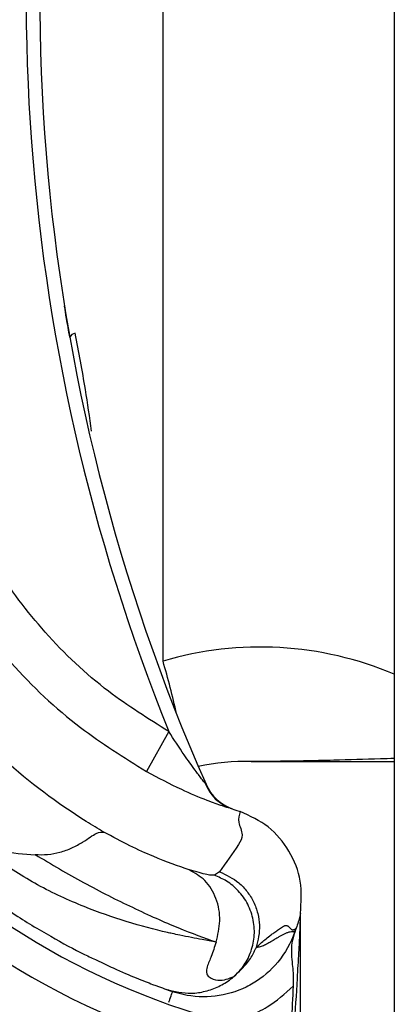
# Model space of a CAD drawing. Header units: inches. Extents: x 170 to 284, y 215 to 248.
# Tile 833 of 1056: x 235.4899 to 235.5179, y 224.2267 to 224.3004. Entities that reach past the tile are written whole.
import ezdxf

# ---------------------------------------------------------------- set-up
doc = ezdxf.new("R2010")
doc.units = ezdxf.units.IN
doc.header["$LTSCALE"] = 0.25
doc.header["$MEASUREMENT"] = 0
doc.layers.add('RH TOP OF HOOD', color=7, linetype='Continuous')

msp = doc.modelspace()

# ---------------------------------------------------------------- hatches: boundary and pattern name
at = {"layer": 'RH TOP OF HOOD'}
h = msp.add_hatch(dxfattribs=at)
h.set_pattern_fill('ANSI31', color=256, scale=0.34241245, angle=2.8e-322, style=0)
h.set_pattern_definition([(45, (225.4196035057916, 218.4993357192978), (-0.03026527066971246, 0.03026527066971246), [])])
edge = h.paths.add_edge_path(flags=0)
edge.add_arc((235.4928707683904, 224.1879290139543), 0.001712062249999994, 450.0000000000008, 472.2104203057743)
edge.add_line((235.4922235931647, 224.1895140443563), (235.4913110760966, 224.191748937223))
edge.add_arc((235.4928707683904, 224.1879290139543), 0.004126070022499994, 449.9999999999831, 472.2104203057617, ccw=False)
edge.add_arc((235.4928707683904, 224.1790262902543), 0.01302879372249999, 401.4761673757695, 449.99999999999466, ccw=False)
edge.add_arc((235.4886248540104, 224.1758760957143), 0.01830194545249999, 360, 400.06137300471, ccw=False)
edge.add_arc((235.4951649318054, 224.1758760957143), 0.01176186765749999, 292.1408576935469, 360, ccw=False)
edge.add_arc((235.4928707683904, 224.1791290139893), 0.01566536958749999, 235.2570680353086, 295.4307998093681, ccw=False)
edge.add_arc((235.4981096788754, 224.1872441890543), 0.02532140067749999, 212.8542481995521, 235.9809333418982, ccw=False)
edge.add_arc((235.4899602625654, 224.1808753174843), 0.01504902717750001, 172.1557183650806, 209.3146496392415, ccw=False)
edge.add_arc((235.5023898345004, 224.1795399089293), 0.02754708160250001, 453.308503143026, 532.9325737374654, ccw=False)
edge.add_arc((235.4991369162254, 224.2156301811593), 0.008748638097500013, 280.9586189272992, 427.9414322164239)
edge.add_arc((235.5189966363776, 224.2779834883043), 0.05672062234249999, 179.5706357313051, 253.00989973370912, ccw=False)
edge.add_arc((235.6773283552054, 224.2791819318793), 0.2150521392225, 163.4260275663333, 180.2060536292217, ccw=False)
edge.add_arc((235.4985548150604, 224.3313313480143), 0.02884824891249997, 465.15884346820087, 521.4137567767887, ccw=False)
edge.add_arc((235.4812287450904, 224.3858776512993), 0.0284373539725, 290.1205938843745, 343.7190675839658)
edge.add_arc((235.4940692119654, 224.3817002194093), 0.01494630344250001, 345.2914408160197, 400.5471921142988)
edge.add_arc((235.4906450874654, 224.3798854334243), 0.0187470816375, 397.9578745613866, 431.4396159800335)
edge.add_arc((235.4928707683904, 224.3847134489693), 0.0134739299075, 433.877557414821, 472.2736457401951)
edge.add_arc((235.4903026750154, 224.3917329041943), 0.006011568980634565, 474.982532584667, 495.7175736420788)
edge.add_arc((235.5000956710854, 224.3844737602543), 0.01816498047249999, 500.8992600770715, 540.0000000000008)
edge.add_arc((235.4928707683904, 224.3844737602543), 0.01094007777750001, 180, 270)
edge.add_arc((235.4928707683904, 224.3753998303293), 0.001866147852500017, 270, 285.642246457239)
edge.add_line((235.4933739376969, 224.3736027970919), (235.4940248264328, 224.3712781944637))
edge.add_arc((235.4928707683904, 224.3753998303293), 0.004280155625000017, 270.00000000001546, 285.6422464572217, ccw=False)
edge.add_arc((235.4928707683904, 224.3844737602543), 0.01335408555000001, 179.9999999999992, 270.00000000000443, ccw=False)
edge.add_arc((235.5000956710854, 224.3844737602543), 0.020578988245, 500.61135831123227, 540, ccw=False)
edge.add_arc((235.4903026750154, 224.3917329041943), 0.008425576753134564, 474.57766718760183, 496.4997109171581, ccw=False)
edge.add_arc((235.4928707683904, 224.3847134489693), 0.01588793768, 433.6903022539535, 472.4705806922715, ccw=False)
edge.add_arc((235.4906450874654, 224.3798854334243), 0.02116108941, 398.1045307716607, 431.57717173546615, ccw=False)
edge.add_arc((235.4940692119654, 224.3817002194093), 0.01736031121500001, 345.180248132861, 400.3658533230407, ccw=False)
edge.add_arc((235.4812287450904, 224.3858776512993), 0.030851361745, 289.9181572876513, 343.77953759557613, ccw=False)
edge.add_arc((235.4985548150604, 224.3313313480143), 0.02643424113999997, 464.9417095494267, 521.3236131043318)
edge.add_arc((235.6773283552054, 224.2791819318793), 0.21263813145, 523.4376684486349, 540.2096895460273)
edge.add_arc((235.5189966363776, 224.2779834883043), 0.05430661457, 539.5566266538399, 613.1145348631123)
edge.add_arc((235.4991369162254, 224.2156301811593), 0.01116264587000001, 280.0610388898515, 428.5290871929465, ccw=False)
edge.add_arc((235.5023898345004, 224.1795399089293), 0.02513307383, 452.9714001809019, 532.9706577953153)
edge.add_arc((235.4899602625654, 224.1808753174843), 0.01263501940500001, 532.0830472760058, 568.9826967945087)
edge.add_arc((235.4981096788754, 224.1872441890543), 0.022907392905, 213.0443063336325, 236.0197152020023)
edge.add_arc((235.4928707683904, 224.1791290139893), 0.01325136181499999, 235.1922404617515, 295.7352497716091)
edge.add_arc((235.4951649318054, 224.1758760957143), 0.009347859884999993, 291.7225241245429, 360)
edge.add_arc((235.4886248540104, 224.1758760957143), 0.01588793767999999, 360, 399.952178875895)
edge.add_arc((235.4928707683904, 224.1790262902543), 0.01061478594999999, 401.6345013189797, 450.0000000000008)

# ---------------------------------------------------------------- linework, layer by layer
for p, q in [((235.5179170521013, 224.3444764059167), (235.5179170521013, 220.0917137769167)), ((235.5005924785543, 224.2524116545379), (235.5005924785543, 224.3178323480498)), ((235.5010251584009, 224.2471490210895), (235.4993421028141, 224.2441693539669)), ((235.5056162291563, 224.2414255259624), (235.5060348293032, 224.2412785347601)), ((235.5060348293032, 224.2412785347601), (235.5063668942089, 224.2411547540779)), ((235.5048214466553, 224.2366582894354), (235.5044359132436, 224.2363961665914)), ((235.5108807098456, 224.2335372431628), (235.5108807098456, 224.2335591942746)), ((235.5108807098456, 224.1805833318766), (235.5108807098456, 224.2330055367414)), ((235.5105511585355, 224.2324254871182), (235.5104548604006, 224.2321463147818)), ((235.5008114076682, 224.2278705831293), (235.5009782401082, 224.2278113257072)), ((235.5010567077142, 224.227783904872), (235.5013074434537, 224.2276963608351))]:
    msp.add_line(p, q, dxfattribs=at)
for centre, radius, start, end in [((235.6368884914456, 224.3020926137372), 0.1465525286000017, 165.3406183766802, 202.0185750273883), ((235.6368884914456, 224.3020926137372), 0.1455252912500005, 165.3544246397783, 203.870550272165), ((235.5189966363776, 224.2779834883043), 0.05672062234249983, 179.5706357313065, 253.009899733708), ((235.5189966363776, 224.2779834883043), 0.05430661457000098, 179.5566266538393, 253.114534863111), ((235.4940877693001, 224.2764140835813), 0.0005320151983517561, 98.82251519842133, 154.8284159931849), ((235.5078891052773, 224.2277891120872), 0.02568093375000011, 67.01549504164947, 106.5066258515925), ((235.4443704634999, 224.2358897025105), 0.05859940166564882, 12.39253660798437, 16.37646921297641), ((235.5067717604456, 224.2277891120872), 0.01712062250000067, 88.6104970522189, 101.9466001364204), ((235.5071993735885, 224.2454181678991), 0.0005136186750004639, 268.6104970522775, 270.0142555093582), ((235.5069423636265, 224.2445883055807), 0.003424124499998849, 203.870550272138, 250.622411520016)]:
    msp.add_arc(centre, radius, start, end, dxfattribs=at)
for points, knots in [([(235.4961599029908, 224.2396276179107), (235.495718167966, 224.2398903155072), (235.4930706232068, 224.2414647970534), (235.488545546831, 224.2448961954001), (235.4832144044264, 224.2504975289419), (235.4789261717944, 224.2569373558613), (235.4756768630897, 224.2641633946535), (235.4737172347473, 224.2720382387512), (235.4733464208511, 224.2775662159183), (235.4734166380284, 224.2803181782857), (235.4734166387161, 224.2803182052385)], [0, 0, 0, 0, 0.03155846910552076, 0.1891461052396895, 0.34673388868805, 0.5043277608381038, 0.6619226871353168, 0.8309600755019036, 0.9999983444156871, 1, 1, 1, 1]), ([(235.4936062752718, 224.2766403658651), (235.4935204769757, 224.2771325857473), (235.493358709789, 224.278060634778), (235.4932206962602, 224.2789155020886), (235.493212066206, 224.2789692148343), (235.4932087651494, 224.2789897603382)], [0, 0, 0, 0, 0.4108597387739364, 0.7746496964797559, 1, 1, 1, 1]), ([(235.4952423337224, 224.2696242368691), (235.4950950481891, 224.2706634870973), (235.4947454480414, 224.27313027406), (235.4942771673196, 224.275543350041), (235.4940061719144, 224.2769398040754)], [0, 0, 0, 0, 0.4212971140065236, 1, 1, 1, 1]), ([(235.5010251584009, 224.2471490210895), (235.4994889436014, 224.2481070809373), (235.4961130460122, 224.2502124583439), (235.4916918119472, 224.2543957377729), (235.4879016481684, 224.2594368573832), (235.4851478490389, 224.2645392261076), (235.4841348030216, 224.268090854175), (235.4836891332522, 224.2696533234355)], [0, 0, 0, 0, 0.1859244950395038, 0.4085770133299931, 0.6208996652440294, 0.8332222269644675, 1, 1, 1, 1]), ([(235.4802228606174, 224.2692974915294), (235.4807577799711, 224.2674102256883), (235.481909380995, 224.2633472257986), (235.4849934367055, 224.2576001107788), (235.4891407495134, 224.2520911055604), (235.4939725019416, 224.2475178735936), (235.497662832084, 224.2452165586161), (235.4993421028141, 224.2441693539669)], [0, 0, 0, 0, 0.1810254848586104, 0.3897206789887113, 0.598415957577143, 0.8172607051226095, 1, 1, 1, 1]), ([(235.5037223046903, 224.24331835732), (235.5037185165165, 224.2433228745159), (235.5036508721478, 224.2434035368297), (235.5034090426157, 224.2437086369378), (235.5028892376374, 224.2443981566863), (235.502047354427, 224.2455754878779), (235.501406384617, 224.2465621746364), (235.5010251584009, 224.2471490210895)], [0, 0, 0, 0, 0.005253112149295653, 0.09380336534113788, 0.2660256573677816, 0.5634579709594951, 1, 1, 1, 1]), ([(235.5179170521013, 224.2451355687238), (235.5175664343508, 224.2451237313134), (235.5160064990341, 224.245071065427), (235.5137494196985, 224.2450040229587), (235.5113617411, 224.2449494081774), (235.5098071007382, 224.2449246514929), (235.508809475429, 224.2449136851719), (235.5081758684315, 224.2449088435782), (235.5077759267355, 224.244906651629), (235.5075241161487, 224.2449056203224), (235.5073506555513, 224.2449050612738), (235.5072420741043, 224.2449047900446), (235.5071927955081, 224.2449046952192), (235.5071886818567, 224.2449046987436), (235.5071869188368, 224.244904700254)], [0, 0, 0, 0, 0.0904838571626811, 0.4025722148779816, 0.6140598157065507, 0.7523489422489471, 0.8411803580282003, 0.8978729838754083, 0.9340902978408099, 0.9574251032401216, 0.9727591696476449, 0.9884414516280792, 0.995046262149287, 1, 1, 1, 1]), ([(235.5071995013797, 224.2449045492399), (235.5072010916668, 224.2449045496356), (235.5072048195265, 224.2449045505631), (235.50725523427, 224.2449045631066), (235.5073657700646, 224.2449045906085), (235.5075419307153, 224.2449046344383), (235.5077987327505, 224.244904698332), (235.5082066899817, 224.2449047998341), (235.5088529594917, 224.2449049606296), (235.5098695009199, 224.2449052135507), (235.511449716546, 224.2449056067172), (235.5138623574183, 224.2449062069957), (235.5160935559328, 224.2449067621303), (235.5176071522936, 224.2449071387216), (235.5179170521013, 224.2449072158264)], [0, 0, 0, 0, 0.004737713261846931, 0.01110587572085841, 0.02657793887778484, 0.04194739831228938, 0.06549174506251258, 0.102166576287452, 0.1596760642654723, 0.2498373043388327, 0.3901314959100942, 0.6042895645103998, 0.9189806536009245, 1, 1, 1, 1]), ([(235.4993421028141, 224.2441693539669), (235.5002181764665, 224.2437011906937), (235.5017588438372, 224.2428778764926), (235.5037419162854, 224.2420535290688), (235.5049897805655, 224.2416079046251), (235.5054620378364, 224.2414670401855), (235.5055964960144, 224.2414325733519), (235.5055965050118, 224.2414325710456)], [0, 0, 0, 0, 0.3699466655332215, 0.6505899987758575, 0.8492685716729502, 0.9999899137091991, 1, 1, 1, 1]), ([(235.503722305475, 224.2433183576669), (235.5038770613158, 224.2430023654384), (235.5041465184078, 224.2424521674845), (235.5048109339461, 224.2418057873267), (235.5053181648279, 224.2415649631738), (235.5055965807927, 224.2414327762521)], [0, 0, 0, 0, 0.3783552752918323, 0.6587829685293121, 1, 1, 1, 1]), ([(235.5038111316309, 224.243202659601), (235.5038085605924, 224.2432060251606), (235.503802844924, 224.2432135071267), (235.5037744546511, 224.2432508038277), (235.5037588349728, 224.2432713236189)], [0, 0, 0, 0, 0.4498228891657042, 1, 1, 1, 1]), ([(235.5063701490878, 224.2411628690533), (235.5062962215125, 224.2409083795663), (235.5061483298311, 224.2403992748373), (235.5066796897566, 224.2393763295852), (235.505948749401, 224.2382285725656), (235.5053045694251, 224.2373312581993), (235.5048214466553, 224.2366582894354)], [0, 0, 0, 0, 0.1666800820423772, 0.3334425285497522, 0.5000945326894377, 1, 1, 1, 1]), ([(235.5108807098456, 224.2335591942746), (235.5109409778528, 224.2343653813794), (235.5110614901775, 224.2359774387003), (235.5101197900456, 224.2382473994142), (235.5085795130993, 224.2401626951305), (235.5071067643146, 224.2408294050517), (235.506370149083, 224.2411628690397)], [0, 0, 0, 0, 0.2500474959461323, 0.4999967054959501, 0.7499165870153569, 0.9999999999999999, 0.9999999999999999, 0.9999999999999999, 0.9999999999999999]), ([(235.4910162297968, 224.2379452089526), (235.4913255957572, 224.2379366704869), (235.4919606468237, 224.2379191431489), (235.4929043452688, 224.2381053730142), (235.4938165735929, 224.2384362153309), (235.4948095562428, 224.2390162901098), (235.495666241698, 224.2396344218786), (235.4959978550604, 224.2396305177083), (235.4961604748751, 224.239628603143)], [0, 0, 0, 0, 0.1136768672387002, 0.2333502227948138, 0.3620694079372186, 0.5019163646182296, 0.7557448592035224, 1, 1, 1, 1]), ([(235.5025519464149, 224.2368035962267), (235.501717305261, 224.2370914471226), (235.500450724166, 224.2375282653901), (235.4981314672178, 224.2385689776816), (235.4968195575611, 224.2392742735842), (235.4961604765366, 224.2396286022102)], [0, 0, 0, 0, 0.4901989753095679, 0.743884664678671, 1, 1, 1, 1]), ([(235.4881326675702, 224.2381955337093), (235.4881441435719, 224.2381942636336), (235.4882585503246, 224.2381816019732), (235.4892205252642, 224.238077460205), (235.490169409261, 224.2379991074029), (235.4910154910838, 224.2379292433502)], [0, 0, 0, 0, 0.01193493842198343, 0.1189819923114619, 0.9999999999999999, 0.9999999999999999, 0.9999999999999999, 0.9999999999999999]), ([(235.4910167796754, 224.2379450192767), (235.4922352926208, 224.2372230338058), (235.4947380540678, 224.2357401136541), (235.4984191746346, 224.2339068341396), (235.5019179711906, 224.2323487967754), (235.5036695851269, 224.231725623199), (235.5045686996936, 224.2314057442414)], [0, 0, 0, 0, 0.2305257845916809, 0.4734878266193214, 0.7297379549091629, 1, 1, 1, 1]), ([(235.5045674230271, 224.2314040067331), (235.5042286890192, 224.2314610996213), (235.5034195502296, 224.2315974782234), (235.5022678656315, 224.2318256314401), (235.5013526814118, 224.2320194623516), (235.5000942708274, 224.2322975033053), (235.4979616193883, 224.2328565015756), (235.4946324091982, 224.2340128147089), (235.4912216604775, 224.2355649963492), (235.489025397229, 224.2369760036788), (235.4879502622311, 224.2376667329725)], [0, 0, 0, 0, 0.08980644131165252, 0.2145219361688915, 0.2531624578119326, 0.2759662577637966, 0.4628905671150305, 0.637395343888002, 0.8224944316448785, 1, 1, 1, 1]), ([(235.5045681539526, 224.2314024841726), (235.5046954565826, 224.2319324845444), (235.5049599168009, 224.2330335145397), (235.5046425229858, 224.2346959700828), (235.503823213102, 224.2360840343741), (235.502965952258, 224.2365694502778), (235.5025530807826, 224.2368032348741)], [0, 0, 0, 0, 0.2405618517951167, 0.4997464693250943, 0.7590693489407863, 1, 1, 1, 1]), ([(235.5044359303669, 224.2363961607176), (235.5043104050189, 224.2363888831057), (235.5040595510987, 224.2363743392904), (235.5030597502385, 224.2366588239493), (235.5025602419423, 224.2368009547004)], [0, 0, 0, 0, 0.5003922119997, 1, 1, 1, 1]), ([(235.5048214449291, 224.2366582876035), (235.5053308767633, 224.2364194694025), (235.5061145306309, 224.2360520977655), (235.5069126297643, 224.235190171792), (235.5073992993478, 224.2344153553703), (235.5077101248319, 224.2335548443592), (235.507897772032, 224.2323954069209), (235.5077045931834, 224.2315520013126), (235.5075790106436, 224.2310037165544)], [0, 0, 0, 0, 0.239451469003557, 0.368345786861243, 0.4999761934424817, 0.631610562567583, 0.7605158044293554, 1, 1, 1, 1]), ([(235.5058986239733, 224.2288256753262), (235.5061410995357, 224.2290662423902), (235.5066525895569, 224.2295737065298), (235.5071863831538, 224.2305838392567), (235.5074725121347, 224.2317712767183), (235.5074109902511, 224.2330431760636), (235.5069942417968, 224.2342466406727), (235.5062862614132, 224.2352425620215), (235.5054144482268, 224.2359819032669), (235.5047506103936, 224.2362629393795), (235.5044359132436, 224.2363961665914)], [0, 0, 0, 0, 0.1098512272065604, 0.2317256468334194, 0.3631776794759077, 0.4999999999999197, 0.6368223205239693, 0.768274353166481, 0.8901487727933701, 1, 1, 1, 1]), ([(235.4864081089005, 224.2356132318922), (235.4873896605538, 224.2349058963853), (235.4893284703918, 224.2335087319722), (235.4921724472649, 224.2318049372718), (235.4943151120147, 224.2306528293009), (235.4953342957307, 224.2301781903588), (235.4956372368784, 224.2300371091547)], [0, 0, 0, 0, 0.3013203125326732, 0.5951829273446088, 0.8796725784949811, 1, 1, 1, 1]), ([(235.5108807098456, 224.2335372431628), (235.510866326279, 224.2334729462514), (235.5107975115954, 224.2331653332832), (235.5106810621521, 224.2327548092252), (235.5105633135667, 224.2324354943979), (235.5105633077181, 224.2324354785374)], [0, 0, 0, 0, 0.2090106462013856, 0.9999607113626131, 1, 1, 1, 1]), ([(235.5108807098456, 224.2330055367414), (235.5108807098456, 224.2330108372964), (235.5108807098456, 224.2330426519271), (235.5108807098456, 224.2331478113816), (235.5108807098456, 224.2332920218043), (235.5108807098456, 224.2334615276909), (235.5108807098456, 224.2335069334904), (235.5108807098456, 224.2335372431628)], [0, 0, 0, 0, 0.01571398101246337, 0.09431738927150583, 0.3218612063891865, 0.5473229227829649, 0.9999999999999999, 0.9999999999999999, 0.9999999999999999, 0.9999999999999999]), ([(235.5100364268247, 224.2179845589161), (235.5101730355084, 224.2203457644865), (235.510379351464, 224.223911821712), (235.5106239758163, 224.2281291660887), (235.5107572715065, 224.2303393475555), (235.5108247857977, 224.23153981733), (235.5108516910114, 224.2321975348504), (235.5108646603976, 224.2325606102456), (235.5108712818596, 224.2327610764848), (235.5108748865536, 224.2328721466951), (235.5108770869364, 224.2329383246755), (235.5108784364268, 224.2329767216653), (235.5108793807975, 224.2330002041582), (235.5108799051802, 224.2330111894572), (235.5108802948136, 224.233016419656), (235.5108805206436, 224.2330169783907), (235.5108806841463, 224.2330137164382), (235.5108806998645, 224.2330087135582), (235.5108807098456, 224.2330055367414)], [0, 0, 0, 0, 0.4681368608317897, 0.7070129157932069, 0.8371325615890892, 0.9079072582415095, 0.9470740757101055, 0.9687898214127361, 0.9808770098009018, 0.9876679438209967, 0.9915546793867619, 0.9947708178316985, 0.9959953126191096, 0.9972287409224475, 0.9978484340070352, 0.9984730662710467, 0.9990304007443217, 1, 1, 1, 1]), ([(235.5104548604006, 224.2321463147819), (235.5104548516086, 224.2321462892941), (235.5101731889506, 224.2313297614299), (235.5093343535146, 224.2298381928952), (235.50788269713, 224.2286008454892), (235.5062911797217, 224.2277376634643), (235.5045182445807, 224.2272132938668), (235.502600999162, 224.2273132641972), (235.5015639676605, 224.2276076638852), (235.5013074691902, 224.2276963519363), (235.501307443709, 224.2276963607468)], [0, 0, 0, 0, 7.189415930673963e-06, 0.2303203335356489, 0.4448965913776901, 0.4983905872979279, 0.7130087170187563, 0.9276298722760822, 0.9999928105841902, 1, 1, 1, 1]), ([(235.5075781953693, 224.2310013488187), (235.5076825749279, 224.2311006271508), (235.5079039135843, 224.2313111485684), (235.5082369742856, 224.2315931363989), (235.5085073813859, 224.231806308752), (235.5087101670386, 224.2319580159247), (235.5088391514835, 224.2320520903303), (235.5089708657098, 224.2321457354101), (235.5091053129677, 224.2322389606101), (235.5092492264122, 224.2323363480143), (235.5093973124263, 224.2324338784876), (235.5095308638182, 224.2325208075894), (235.5096298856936, 224.2325819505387), (235.5097005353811, 224.232624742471), (235.5097620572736, 224.2326446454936), (235.5098271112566, 224.2326456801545), (235.5098964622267, 224.232624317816), (235.5099700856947, 224.2325776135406), (235.510044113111, 224.2325031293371), (235.5101146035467, 224.2324379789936), (235.5101699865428, 224.2323876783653), (235.5102065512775, 224.2323568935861), (235.5102385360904, 224.232331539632), (235.5102793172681, 224.2323189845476), (235.5103336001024, 224.2323164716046), (235.5103996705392, 224.2323336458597), (235.5104715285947, 224.2323681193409), (235.5105249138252, 224.2324071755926), (235.5105515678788, 224.232426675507)], [0, 0, 0, 0, 0.08480730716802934, 0.1798353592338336, 0.2850849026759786, 0.3228266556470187, 0.3617275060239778, 0.4017874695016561, 0.4430065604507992, 0.485384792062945, 0.5351510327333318, 0.5813528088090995, 0.6105805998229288, 0.6293562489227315, 0.6489120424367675, 0.6766412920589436, 0.7075477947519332, 0.7416323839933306, 0.7850907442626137, 0.8280699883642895, 0.8539878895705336, 0.8729964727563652, 0.8850957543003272, 0.9032140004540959, 0.9275168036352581, 0.9517481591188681, 0.9759089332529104, 1, 1, 1, 1]), ([(235.5104547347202, 224.2321459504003), (235.5104034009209, 224.2321549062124), (235.5102984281, 224.2321732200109), (235.5101214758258, 224.2321547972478), (235.5099296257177, 224.2321055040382), (235.5097276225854, 224.2320248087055), (235.509522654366, 224.2319236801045), (235.5093179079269, 224.2318105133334), (235.5090906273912, 224.2316758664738), (235.508869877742, 224.2315417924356), (235.5086722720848, 224.2314236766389), (235.5085061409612, 224.2313269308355), (235.5083482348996, 224.2312409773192), (235.5081835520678, 224.2311593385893), (235.5080220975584, 224.2310902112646), (235.5078647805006, 224.2310385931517), (235.5077145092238, 224.2310055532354), (235.5076229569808, 224.2310027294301), (235.5075781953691, 224.2310013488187)], [0, 0, 0, 0, 0.06578093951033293, 0.1345158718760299, 0.2062058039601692, 0.27713025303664, 0.3450539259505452, 0.4118164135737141, 0.4774590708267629, 0.5636721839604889, 0.622780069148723, 0.6670965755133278, 0.724168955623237, 0.7778304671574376, 0.8321346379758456, 0.8905164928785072, 0.9464714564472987, 1, 1, 1, 1]), ([(235.5105633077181, 224.2324354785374), (235.510563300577, 224.2324354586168), (235.5105033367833, 224.2322681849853), (235.5104411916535, 224.2320940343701), (235.5103790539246, 224.2319199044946)], [0, 0, 0, 0, 0.000119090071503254, 1, 1, 1, 1]), ([(235.5103790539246, 224.2319199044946), (235.5104015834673, 224.2319876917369), (235.5104523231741, 224.2321403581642), (235.5105158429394, 224.2323236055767), (235.5105511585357, 224.2324254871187)], [0, 0, 0, 0, 0.4440219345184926, 1, 1, 1, 1]), ([(235.5045668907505, 224.2314007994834), (235.5044487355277, 224.2310304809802), (235.5042840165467, 224.230514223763), (235.504032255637, 224.2299168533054), (235.503867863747, 224.2294839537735), (235.5038054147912, 224.2290394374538), (235.5040937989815, 224.2286778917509), (235.5049732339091, 224.2284377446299), (235.5055287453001, 224.2286706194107), (235.505898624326, 224.2288256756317)], [0, 0, 0, 0, 0.1001269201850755, 0.1395859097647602, 0.1897135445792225, 0.2582342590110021, 0.3697357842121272, 0.5803479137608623, 1, 1, 1, 1]), ([(235.5103790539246, 224.2319199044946), (235.5103146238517, 224.2316620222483), (235.5101491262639, 224.2309996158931), (235.510267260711, 224.2298656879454), (235.5103628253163, 224.2287604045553), (235.5103405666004, 224.2282048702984), (235.5103363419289, 224.2280994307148)], [0, 0, 0, 0, 0.2412678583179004, 0.6197299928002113, 0.92782531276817, 0.9999999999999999, 0.9999999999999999, 0.9999999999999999, 0.9999999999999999]), ([(235.5058986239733, 224.2288256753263), (235.5062720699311, 224.2291717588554), (235.5069127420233, 224.229765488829), (235.5073305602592, 224.2304855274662), (235.5075040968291, 224.230842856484), (235.5075497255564, 224.2309440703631), (235.507561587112, 224.2309700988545), (235.5075655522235, 224.2309787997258)], [0, 0, 0, 0, 0.502280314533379, 0.8616962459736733, 0.9584272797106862, 0.9861029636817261, 1, 1, 1, 1]), ([(235.4956372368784, 224.2300371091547), (235.496055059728, 224.2298361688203), (235.4971993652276, 224.229285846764), (235.4986325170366, 224.2286967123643), (235.4998860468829, 224.2282054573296), (235.5006371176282, 224.2279327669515), (235.500753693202, 224.2278911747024), (235.5008114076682, 224.2278705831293)], [0, 0, 0, 0, 0.1282528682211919, 0.3512504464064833, 0.5733912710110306, 0.7887937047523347, 1, 1, 1, 1]), ([(235.5008114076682, 224.2278705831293), (235.50144682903, 224.2277177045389), (235.5024246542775, 224.2274824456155), (235.50377511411, 224.2276891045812), (235.5047762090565, 224.2280454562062), (235.5054740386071, 224.2284712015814), (235.505822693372, 224.2287622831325), (235.5058986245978, 224.2288256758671)], [0, 0, 0, 0, 0.3580314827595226, 0.5509607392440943, 0.7480445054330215, 0.9451282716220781, 1, 1, 1, 1]), ([(235.5009782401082, 224.2278113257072), (235.5010444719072, 224.2277877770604), (235.5012434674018, 224.2277170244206), (235.5010867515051, 224.2277736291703), (235.5008994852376, 224.2278387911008), (235.5010350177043, 224.2277914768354), (235.5010567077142, 224.227783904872)], [0, 0, 0, 0, 0.1877582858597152, 0.5641255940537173, 0.9302446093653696, 1, 1, 1, 1]), ([(235.5010361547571, 224.2269117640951), (235.5010618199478, 224.2269859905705), (235.5011623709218, 224.2272767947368), (235.5012749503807, 224.2276023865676), (235.5012966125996, 224.2276650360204), (235.501307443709, 224.2276963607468)], [0, 0, 0, 0, 0.1462931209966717, 0.5731465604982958, 1, 1, 1, 1]), ([(235.5046067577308, 224.2253180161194), (235.5046523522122, 224.2253153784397), (235.5057317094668, 224.2252529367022), (235.5070397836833, 224.2258277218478), (235.5089108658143, 224.2268053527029), (235.5097199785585, 224.2275398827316), (235.5103363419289, 224.2280994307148)], [0, 0, 0, 0, 0.02109882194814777, 0.4994719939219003, 0.6187093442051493, 1, 1, 1, 1]), ([(235.5103363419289, 224.2280994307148), (235.5102929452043, 224.2272248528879), (235.5101287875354, 224.2239165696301), (235.5100294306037, 224.2206056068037), (235.5099563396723, 224.218169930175)], [0, 0, 0, 0, 0.2643600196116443, 1, 1, 1, 1])]:
    msp.add_open_spline(points, degree=3, knots=knots, dxfattribs=at)

doc.saveas('drawing.dxf')
